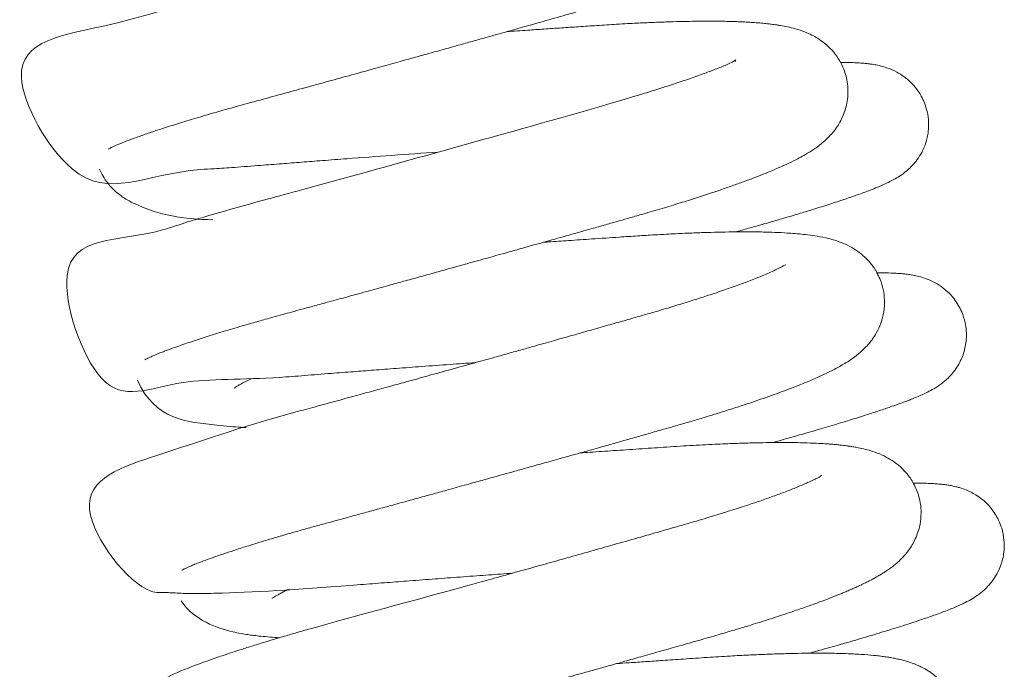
# Model space of a CAD drawing. Header units: inches. Extents: x 0 to 77643, y -44170 to 0.
# Tile 285 of 546: x 75583.16 to 75586.13, y -39675.58 to -39673.61. Entities that reach past the tile are written whole.
import ezdxf

# ---------------------------------------------------------------- set-up
doc = ezdxf.new("R2010")
doc.units = ezdxf.units.IN
doc.header["$MEASUREMENT"] = 0
doc.layers.get('0').update_dxf_attribs({"lineweight": 0})

msp = doc.modelspace()

# ---------------------------------------------------------------- linework, layer by layer
at = {"color": 7, "linetype": 'Continuous'}
for points, knots in [([(75583.42556, -39674.00356), (75583.42555, -39674.00357), (75583.42716, -39674.00259), (75583.436, -39673.99807), (75583.45366, -39673.99016), (75583.47869, -39673.98002), (75583.50989, -39673.96837), (75583.54443, -39673.95624), (75583.58428, -39673.94294), (75583.63003, -39673.92836), (75583.68335, -39673.91206), (75583.7455, -39673.8938), (75583.81601, -39673.87386), (75583.8915, -39673.85339), (75583.96479, -39673.83338), (75584.03377, -39673.81449), (75584.10115, -39673.79597), (75584.17222, -39673.77638), (75584.24214, -39673.75704), (75584.29971, -39673.74107), (75584.34596, -39673.72822), (75584.39045, -39673.71584), (75584.43954, -39673.70215), (75584.4872, -39673.68884), (75584.52882, -39673.67719), (75584.5653, -39673.66696), (75584.59824, -39673.65772), (75584.63773, -39673.64662), (75584.68791, -39673.6325), (75584.75078, -39673.6147), (75584.81552, -39673.59654), (75585.09835, -39673.5133), (75585.44978, -39673.53911), (75585.53254, -39672.92032), (75585.17433, -39672.98771), (75584.81773, -39672.99232), (75584.58963, -39673.00479), (75584.5268, -39673.00868)], [0.4980723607, 0.4980723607, 0.4980723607, 0.4980723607, 0.4981422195, 0.4982640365, 0.4983902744, 0.4985368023, 0.4986636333, 0.4987959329, 0.4989213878, 0.4990618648, 0.4992013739, 0.4993563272, 0.4995290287, 0.4996924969, 0.4998490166, 0.49998489, 0.5001079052, 0.5002453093, 0.5003945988, 0.5005047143, 0.5005690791, 0.5006538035, 0.5007535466, 0.5008436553, 0.5009210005, 0.5009877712, 0.5010499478, 0.5011084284, 0.5012141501, 0.5013398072, 0.5014774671, 0.501604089, 0.5030960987, 0.5041517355, 0.5053215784, 0.5062505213, 0.5065913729, 0.5065913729, 0.5065913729, 0.5065913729]), ([(75585.25162, -39673.07941), (75585.25163, -39673.0794), (75585.25129, -39673.07964), (75585.24875, -39673.08128), (75585.24275, -39673.08473), (75585.23375, -39673.08952), (75585.22105, -39673.09575), (75585.20778, -39673.10182), (75585.19391, -39673.10789), (75585.17841, -39673.11441), (75585.16017, -39673.12174), (75585.13788, -39673.13037), (75585.10888, -39673.14118), (75585.0695, -39673.1551), (75585.02307, -39673.17075), (75584.97337, -39673.18676), (75584.9199, -39673.20329), (75584.86633, -39673.21927), (75584.80774, -39673.23611), (75584.72714, -39673.25918), (75584.62982, -39673.28687), (75584.51734, -39673.31866), (75584.40457, -39673.35034), (75584.28582, -39673.38351), (75584.16689, -39673.41648), (75584.05807, -39673.44662), (75583.77702, -39673.5225), (75583.43673, -39673.64488), (75583.06013, -39673.68267), (75583.35852, -39674.20708), (75583.53875, -39674.07318), (75583.75105, -39674.0631), (75583.81076, -39674.05885), (75583.87895, -39674.05372), (75583.94713, -39674.04826), (75584.00965, -39674.0434), (75584.07542, -39674.03832), (75584.20966, -39674.02811), (75584.32883, -39674.01934), (75584.42189, -39674.01264)], [0.4999601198, 0.4999601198, 0.4999601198, 0.4999601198, 0.4999940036, 0.5000667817, 0.500138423, 0.5002176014, 0.5003080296, 0.5003814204, 0.5004385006, 0.5005134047, 0.5005956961, 0.5006507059, 0.5007622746, 0.5008939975, 0.5010164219, 0.5011568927, 0.5012839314, 0.5014089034, 0.5015296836, 0.5016704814, 0.501919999, 0.5021177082, 0.5023255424, 0.5025618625, 0.5027853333, 0.5029949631, 0.5031844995, 0.5044211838, 0.5055475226, 0.506362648, 0.5076003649, 0.5076948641, 0.5078300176, 0.5079985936, 0.5081278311, 0.5082466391, 0.5083697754, 0.5085085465, 0.509007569, 0.509007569, 0.509007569, 0.509007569]), ([(75583.53573, -39674.64071), (75583.53567, -39674.64075), (75583.53691, -39674.64), (75583.53964, -39674.63855), (75583.54418, -39674.63625), (75583.55182, -39674.63264), (75583.56118, -39674.6285), (75583.57168, -39674.6241), (75583.58194, -39674.61995), (75583.60131, -39674.61238), (75583.63268, -39674.60087), (75583.67713, -39674.58567), (75583.72589, -39674.56989), (75583.77874, -39674.55356), (75583.8304, -39674.53823), (75583.87878, -39674.52431), (75583.9174, -39674.51346), (75583.95074, -39674.50425), (75583.98022, -39674.49624), (75584.01201, -39674.48759), (75584.04982, -39674.47728), (75584.09584, -39674.4647), (75584.15136, -39674.44948), (75584.21134, -39674.433), (75584.26793, -39674.4174), (75584.31838, -39674.40346), (75584.36659, -39674.39012), (75584.41554, -39674.37654), (75584.46366, -39674.36317), (75584.50523, -39674.35159), (75584.54188, -39674.34138), (75584.57337, -39674.33258), (75584.60531, -39674.32366), (75584.64217, -39674.31334), (75584.69645, -39674.29812), (75584.76281, -39674.27947), (75584.83167, -39674.26005), (75584.88772, -39674.2442), (75584.93259, -39674.23147), (75584.97019, -39674.22079), (75585.00588, -39674.21063), (75585.0495, -39674.19817), (75585.09987, -39674.18334), (75585.15387, -39674.16691), (75585.20477, -39674.15088), (75585.24915, -39674.13639), (75585.28994, -39674.12258), (75585.32483, -39674.11033), (75585.35914, -39674.09783), (75585.39058, -39674.08585), (75585.41714, -39674.07526), (75585.44248, -39674.0647), (75585.46926, -39674.05295), (75585.49357, -39674.04143), (75585.51558, -39674.03014), (75585.53606, -39674.01878), (75585.55447, -39674.00745), (75585.57308, -39673.99428), (75585.58815, -39673.98229), (75585.60873, -39673.96301), (75585.6291, -39673.93856), (75585.65055, -39673.89891), (75585.6628, -39673.85323), (75585.66224, -39673.8023), (75585.64982, -39673.76026), (75585.63276, -39673.72847), (75585.61399, -39673.70415), (75585.59205, -39673.68355), (75585.57147, -39673.66916), (75585.55134, -39673.65802), (75585.52899, -39673.64814), (75585.50443, -39673.64017), (75585.48013, -39673.6343), (75585.46154, -39673.6308), (75585.44786, -39673.62864), (75585.43912, -39673.62738), (75585.42889, -39673.62605), (75585.41647, -39673.6246), (75585.3997, -39673.62293), (75585.382, -39673.6215), (75585.36477, -39673.62037), (75585.34855, -39673.61947), (75585.33017, -39673.61865), (75585.31002, -39673.61799), (75585.28983, -39673.61751), (75585.26666, -39673.61718), (75585.23976, -39673.61704), (75585.208, -39673.6172), (75585.17267, -39673.61772), (75585.133, -39673.61867), (75585.09605, -39673.61991), (75585.06644, -39673.6211), (75585.04432, -39673.62208), (75585.02136, -39673.62318), (75584.99368, -39673.62462), (75584.9538, -39673.62687), (75584.90473, -39673.63003), (75584.84895, -39673.63377), (75584.79548, -39673.63737), (75584.7442, -39673.64087), (75584.6993, -39673.64395), (75584.66194, -39673.64654), (75584.64066, -39673.64801), (75584.63018, -39673.64874)], [0.485194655, 0.485194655, 0.485194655, 0.485194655, 0.485258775, 0.4853111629, 0.485361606, 0.4854288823, 0.4855157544, 0.4855652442, 0.4856156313, 0.4856829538, 0.4858485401, 0.4860043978, 0.4861511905, 0.4862964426, 0.4864453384, 0.4865474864, 0.4866451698, 0.486712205, 0.4867707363, 0.4868379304, 0.4869159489, 0.4870079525, 0.487120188, 0.4872490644, 0.4873602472, 0.4874467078, 0.4875368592, 0.4876330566, 0.4877219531, 0.4878064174, 0.487865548, 0.487926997, 0.4879828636, 0.4880447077, 0.4881342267, 0.4882900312, 0.4884243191, 0.4885358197, 0.4886238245, 0.48869705, 0.4887684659, 0.4888485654, 0.488977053, 0.4891018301, 0.4892220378, 0.4893454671, 0.4894420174, 0.4895457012, 0.4896448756, 0.4897498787, 0.4898437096, 0.4899153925, 0.4900232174, 0.4901472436, 0.4902184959, 0.4903056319, 0.4904229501, 0.4904964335, 0.4905642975, 0.4906412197, 0.49075892, 0.4908555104, 0.4909608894, 0.4910704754, 0.4911663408, 0.4912317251, 0.4913008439, 0.4913718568, 0.4914463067, 0.4915028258, 0.4915756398, 0.4916926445, 0.4917892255, 0.4918780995, 0.4919191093, 0.4919574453, 0.491987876, 0.4920319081, 0.4920997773, 0.4921766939, 0.4922231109, 0.4922743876, 0.4923403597, 0.4924033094, 0.4924629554, 0.4925223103, 0.4926053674, 0.4926886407, 0.4927776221, 0.4928777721, 0.492981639, 0.4930389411, 0.4930808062, 0.4931310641, 0.493191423, 0.4932611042, 0.4933857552, 0.4934963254, 0.4935976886, 0.4937009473, 0.4937920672, 0.4938523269, 0.493910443, 0.493910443, 0.493910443, 0.493910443]), ([(75585.32002, -39673.73908), (75585.32446, -39673.72846), (75585.32878, -39673.73616), (75585.25674, -39673.76417), (75585.21833, -39673.77854), (75585.17535, -39673.79366), (75585.12923, -39673.80911), (75585.08275, -39673.82404), (75584.9249, -39673.87285), (75584.6197, -39673.95785), (75584.28446, -39674.05166), (75584.09692, -39674.10312), (75584.00228, -39674.12901), (75583.90697, -39674.15477), (75583.81201, -39674.18077), (75583.72875, -39674.20496), (75583.65352, -39674.22705), (75583.47602, -39674.28949), (75583.21451, -39674.24868), (75583.40403, -39674.80785), (75583.6029, -39674.69201), (75583.85488, -39674.70225), (75584.01859, -39674.68818), (75584.09331, -39674.68243), (75584.16363, -39674.67697), (75584.22918, -39674.67197), (75584.29823, -39674.66675), (75584.37531, -39674.66101), (75584.4555, -39674.65512), (75584.50982, -39674.65119), (75584.53559, -39674.64934)], [0.5124972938, 0.5124972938, 0.5124972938, 0.5124972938, 0.5130298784, 0.513164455, 0.5132937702, 0.5134306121, 0.5135587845, 0.5136821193, 0.5137932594, 0.5147208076, 0.5154629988, 0.5156365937, 0.51581238, 0.5160290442, 0.5162293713, 0.516439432, 0.5166161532, 0.516805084, 0.517967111, 0.5187899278, 0.519708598, 0.5204171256, 0.5205731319, 0.5207354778, 0.5208660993, 0.5209824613, 0.521110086, 0.5212526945, 0.5214077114, 0.521547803, 0.521547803, 0.521547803, 0.521547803]), ([(75585.3223, -39674.25421), (75585.32487, -39674.2535), (75585.34158, -39674.24886), (75585.37047, -39674.24077), (75585.40466, -39674.23106), (75585.43127, -39674.22341), (75585.45901, -39674.21537), (75585.49328, -39674.2053), (75585.53727, -39674.19209), (75585.58439, -39674.17755), (75585.62908, -39674.16322), (75585.66383, -39674.1516), (75585.68967, -39674.1426), (75585.71008, -39674.13524), (75585.73069, -39674.12749), (75585.74992, -39674.11984), (75585.76817, -39674.11205), (75585.78446, -39674.10449), (75585.80039, -39674.09632), (75585.81829, -39674.0857), (75585.83663, -39674.07296), (75585.85702, -39674.05364), (75585.87133, -39674.03666), (75585.88937, -39674.00747), (75585.89761, -39673.98645), (75585.90361, -39673.96033), (75585.90584, -39673.942), (75585.90631, -39673.91891), (75585.90265, -39673.89154), (75585.89447, -39673.86531), (75585.88444, -39673.84422), (75585.87251, -39673.82514), (75585.85511, -39673.80405), (75585.83405, -39673.78566), (75585.80628, -39673.76851), (75585.78503, -39673.75964), (75585.76376, -39673.75304), (75585.75166, -39673.7503), (75585.73828, -39673.74788), (75585.73006, -39673.74664), (75585.71883, -39673.74522), (75585.70789, -39673.74417), (75585.6969, -39673.74336), (75585.68425, -39673.74262), (75585.66649, -39673.74194), (75585.64966, -39673.7417), (75585.63997, -39673.74167), (75585.63898, -39673.74167)], [0.4935850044, 0.4935850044, 0.4935850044, 0.4935850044, 0.4936023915, 0.493698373, 0.4937848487, 0.4938473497, 0.4938950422, 0.4939945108, 0.4941139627, 0.4942601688, 0.4944135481, 0.4945508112, 0.494636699, 0.4947187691, 0.4948091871, 0.4949164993, 0.4950038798, 0.4950944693, 0.4951844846, 0.4952668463, 0.4953634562, 0.4954235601, 0.4954746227, 0.4955238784, 0.4956086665, 0.4956439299, 0.4956734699, 0.4957160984, 0.4957778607, 0.4958325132, 0.4958752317, 0.4959139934, 0.4959665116, 0.4960394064, 0.4960991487, 0.496180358, 0.4962373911, 0.4963189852, 0.4963511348, 0.4963890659, 0.4964353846, 0.4965033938, 0.4965503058, 0.4965870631, 0.4966826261, 0.4967881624, 0.4968001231, 0.4968001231, 0.4968001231, 0.4968001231]), ([(75583.39798, -39674.06435), (75583.39865, -39674.0659), (75583.40629, -39674.0828), (75583.42355, -39674.10963), (75583.45262, -39674.13835), (75583.48016, -39674.15736), (75583.57034, -39674.20218), (75583.65301, -39674.21542), (75583.74092, -39674.21767)], [0.5017929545, 0.5017929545, 0.5017929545, 0.5017929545, 0.5018040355, 0.5019147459, 0.501997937, 0.5021020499, 0.5021896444, 0.5029884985, 0.5029884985, 0.5029884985, 0.5029884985]), ([(75583.64685, -39675.27731), (75583.64685, -39675.27731), (75583.647, -39675.27722), (75583.64682, -39675.27725), (75583.65209, -39675.27449), (75583.65718, -39675.27201), (75583.66376, -39675.26895), (75583.67177, -39675.26543), (75583.68198, -39675.26112), (75583.69637, -39675.2553), (75583.71906, -39675.24663), (75583.7477, -39675.23631), (75583.77913, -39675.22553), (75583.81428, -39675.21395), (75583.85614, -39675.20067), (75583.89642, -39675.1884), (75583.92876, -39675.1788), (75583.95119, -39675.17224), (75583.97596, -39675.16508), (75584.00735, -39675.15616), (75584.04385, -39675.14597), (75584.08161, -39675.13565), (75584.11668, -39675.12612), (75584.15209, -39675.11647), (75584.19, -39675.10611), (75584.23326, -39675.09427), (75584.28029, -39675.08137), (75584.32976, -39675.06776), (75584.3752, -39675.05524), (75584.41807, -39675.0434), (75584.46291, -39675.03099), (75584.51174, -39675.01746), (75584.55654, -39675.00501), (75584.59162, -39674.99526), (75584.6226, -39674.98663), (75584.65633, -39674.97722), (75584.69754, -39674.96571), (75584.74561, -39674.95226), (75584.79518, -39674.93837), (75584.84054, -39674.92563), (75584.87693, -39674.91539), (75584.90626, -39674.90712), (75584.93728, -39674.89837), (75584.97394, -39674.88801), (75585.01637, -39674.876), (75585.06025, -39674.86355), (75585.10313, -39674.85135), (75585.14616, -39674.8391), (75585.18743, -39674.82706), (75585.22519, -39674.81578), (75585.26075, -39674.80492), (75585.2982, -39674.79324), (75585.33637, -39674.78098), (75585.37336, -39674.76873), (75585.40661, -39674.75738), (75585.43791, -39674.74635), (75585.46612, -39674.73605), (75585.49044, -39674.72687), (75585.5116, -39674.71862), (75585.53102, -39674.7108), (75585.55235, -39674.70191), (75585.5769, -39674.69117), (75585.60001, -39674.68035), (75585.62092, -39674.6698), (75585.63687, -39674.66117), (75585.65282, -39674.65193), (75585.67061, -39674.64055), (75585.68494, -39674.63023), (75585.69767, -39674.61988), (75585.7085, -39674.61013), (75585.71862, -39674.59993), (75585.72847, -39674.58849), (75585.73812, -39674.57569), (75585.74915, -39674.55861), (75585.76252, -39674.5302), (75585.77122, -39674.49658), (75585.77349, -39674.46174), (75585.76945, -39674.42833), (75585.76188, -39674.40366), (75585.75432, -39674.38639), (75585.74881, -39674.37607), (75585.74574, -39674.37086), (75585.74037, -39674.36231), (75585.73094, -39674.34933), (75585.71578, -39674.33231), (75585.69601, -39674.31544), (75585.67179, -39674.29983), (75585.64708, -39674.28805), (75585.62398, -39674.27988), (75585.59808, -39674.27277), (75585.57116, -39674.26736), (75585.53438, -39674.26207), (75585.49513, -39674.25839), (75585.45186, -39674.25595), (75585.41074, -39674.25456), (75585.36497, -39674.25391), (75585.30358, -39674.25414), (75585.24076, -39674.25558), (75585.18181, -39674.2578), (75585.1443, -39674.2595), (75585.11038, -39674.26122), (75585.07264, -39674.26332), (75585.02511, -39674.2663), (75584.96241, -39674.27052), (75584.89265, -39674.27521), (75584.82074, -39674.28013), (75584.77145, -39674.28354), (75584.74578, -39674.28533), (75584.74069, -39674.28568)], [0.4723312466, 0.4723312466, 0.4723312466, 0.4723312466, 0.4723606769, 0.4724207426, 0.4724734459, 0.472508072, 0.4725735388, 0.4726404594, 0.4726796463, 0.4727588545, 0.4728745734, 0.4729919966, 0.4730989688, 0.4732069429, 0.473330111, 0.4734708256, 0.4735312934, 0.473578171, 0.4736381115, 0.4737114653, 0.4737998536, 0.4738870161, 0.4739607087, 0.4740251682, 0.4741097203, 0.4741947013, 0.4742869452, 0.4743894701, 0.4744841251, 0.4745490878, 0.4746344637, 0.4747384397, 0.4748240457, 0.4748856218, 0.474934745, 0.4749973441, 0.4750743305, 0.475165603, 0.4752675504, 0.47535464, 0.4754244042, 0.4754770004, 0.475524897, 0.4756058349, 0.4756937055, 0.4757796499, 0.4758742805, 0.475961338, 0.4760543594, 0.4761448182, 0.4762161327, 0.4763013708, 0.4764124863, 0.476500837, 0.4765897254, 0.476682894, 0.4767681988, 0.4768429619, 0.4769118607, 0.4769765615, 0.4770424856, 0.4771411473, 0.4772538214, 0.477328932, 0.4774032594, 0.4774759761, 0.4775539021, 0.4776417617, 0.4776942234, 0.4777335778, 0.4777895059, 0.4778330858, 0.4778674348, 0.477922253, 0.4779995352, 0.4780766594, 0.4781522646, 0.4782184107, 0.478285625, 0.4783113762, 0.4783393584, 0.4783540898, 0.4783752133, 0.4784023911, 0.4784520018, 0.4785255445, 0.4785976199, 0.4786884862, 0.4787876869, 0.4788655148, 0.4790042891, 0.4791207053, 0.4793090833, 0.4794385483, 0.4795574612, 0.4796940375, 0.4798372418, 0.4800527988, 0.4801617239, 0.4802458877, 0.4803046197, 0.4803836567, 0.4804882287, 0.4806014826, 0.4807645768, 0.4808981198, 0.481012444, 0.4810406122, 0.4810406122, 0.4810406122, 0.4810406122]), ([(75585.47279, -39674.35335), (75585.47298, -39674.3535), (75585.47046, -39674.3546), (75585.46213, -39674.35966), (75585.44768, -39674.367), (75585.42966, -39674.3754), (75585.40808, -39674.38475), (75585.37973, -39674.39632), (75585.34176, -39674.41079), (75585.29563, -39674.42726), (75585.24869, -39674.44311), (75585.20166, -39674.45833), (75585.15465, -39674.47298), (75585.11159, -39674.48595), (75585.0722, -39674.49752), (75585.03443, -39674.50836), (75584.99025, -39674.52103), (75584.9411, -39674.53506), (75584.88933, -39674.5498), (75584.84235, -39674.56314), (75584.80522, -39674.57364), (75584.77674, -39674.58169), (75584.74892, -39674.58954), (75584.71679, -39674.59859), (75584.67993, -39674.60896), (75584.63807, -39674.62071), (75584.58793, -39674.63474), (75584.52868, -39674.65128), (75584.46162, -39674.66994), (75584.39415, -39674.68865), (75584.33323, -39674.70548), (75584.28069, -39674.71995), (75584.23077, -39674.73366), (75584.17651, -39674.74852), (75584.1151, -39674.76528), (75584.05271, -39674.78226), (75583.83097, -39674.84186), (75583.60807, -39674.9208), (75583.25821, -39675.02876), (75583.51234, -39675.3514), (75583.59636, -39675.34349), (75583.64648, -39675.34746), (75583.70188, -39675.34749), (75583.85096, -39675.3456), (75584.04898, -39675.3315), (75584.25706, -39675.31522), (75584.32951, -39675.30968), (75584.40259, -39675.30415), (75584.47996, -39675.29839), (75584.55556, -39675.29283), (75584.61136, -39675.28878), (75584.64076, -39675.28666), (75584.64614, -39675.28627)], [0.5251061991, 0.5251061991, 0.5251061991, 0.5251061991, 0.5252009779, 0.5253024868, 0.5254140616, 0.5255229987, 0.5256125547, 0.5257248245, 0.5258757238, 0.5260217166, 0.5261612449, 0.5262743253, 0.5263950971, 0.5265106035, 0.5265779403, 0.5266629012, 0.5267593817, 0.5268609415, 0.5269692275, 0.5270745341, 0.5271410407, 0.5271874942, 0.5272405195, 0.5273020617, 0.5273721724, 0.5274510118, 0.5275396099, 0.5276555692, 0.5277847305, 0.5279168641, 0.5280363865, 0.5281315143, 0.528218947, 0.5283266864, 0.5284515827, 0.52858836, 0.5287135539, 0.5298583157, 0.5307654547, 0.5315843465, 0.5317899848, 0.5319598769, 0.5321600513, 0.5323620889, 0.5333161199, 0.5334596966, 0.5335859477, 0.533730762, 0.533869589, 0.5340131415, 0.5341437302, 0.5341729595, 0.5341729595, 0.5341729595, 0.5341729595]), ([(75585.43376, -39674.89109), (75585.45521, -39674.88515), (75585.5029, -39674.8718), (75585.56795, -39674.85311), (75585.62582, -39674.83598), (75585.67545, -39674.82087), (75585.71858, -39674.80733), (75585.75775, -39674.79456), (75585.79492, -39674.78196), (75585.8267, -39674.77056), (75585.85165, -39674.76099), (75585.87027, -39674.7534), (75585.8865, -39674.74634), (75585.90319, -39674.73844), (75585.92108, -39674.72889), (75585.94151, -39674.71607), (75585.96787, -39674.69464), (75585.99444, -39674.66196), (75586.01314, -39674.62158), (75586.02207, -39674.5766), (75586.01905, -39674.53334), (75586.00558, -39674.49139), (75585.98658, -39674.45936), (75585.96189, -39674.43282), (75585.9381, -39674.41463), (75585.91227, -39674.40076), (75585.89042, -39674.39266), (75585.87102, -39674.38738), (75585.85287, -39674.3839), (75585.83901, -39674.38196), (75585.82267, -39674.38026), (75585.80355, -39674.37888), (75585.77945, -39674.37794), (75585.75915, -39674.37774), (75585.7497, -39674.37775)], [0.4807193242, 0.4807193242, 0.4807193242, 0.4807193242, 0.4808641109, 0.4810492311, 0.4811988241, 0.4813254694, 0.4814747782, 0.481599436, 0.4817242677, 0.4818896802, 0.4819969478, 0.4820774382, 0.4821651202, 0.4822578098, 0.482355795, 0.4824549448, 0.482549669, 0.4826472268, 0.482732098, 0.4828146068, 0.4829148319, 0.4829791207, 0.4830696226, 0.4831313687, 0.4831998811, 0.4832682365, 0.4833425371, 0.483410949, 0.4834905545, 0.4835680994, 0.4836263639, 0.4837015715, 0.4838408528, 0.4839537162, 0.4839537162, 0.4839537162, 0.4839537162]), ([(75583.5131, -39674.70213), (75583.51322, -39674.70241), (75583.56354, -39674.82258), (75583.68267, -39674.83045), (75583.79013, -39674.84246), (75583.82, -39674.84451), (75583.83662, -39674.84544), (75583.84165, -39674.8457)], [0.5142957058, 0.5142957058, 0.5142957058, 0.5142957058, 0.5142977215, 0.5151750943, 0.5153121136, 0.5154198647, 0.5154656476, 0.5154656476, 0.5154656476, 0.5154656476]), ([(75583.80572, -39674.72646), (75583.80572, -39674.72647), (75583.80597, -39674.72627), (75583.80867, -39674.7243), (75583.81577, -39674.71981), (75583.82563, -39674.71413), (75583.83845, -39674.7073), (75583.84973, -39674.70172), (75583.8557, -39674.69886), (75583.85591, -39674.69876)], [0.4898835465, 0.4898835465, 0.4898835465, 0.4898835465, 0.48990644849, 0.4899996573, 0.49007705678, 0.49015764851, 0.49024209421, 0.49032842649, 0.49033154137, 0.49033154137, 0.49033154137, 0.49033154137]), ([(75583.75722, -39675.91434), (75583.75725, -39675.91432), (75583.75804, -39675.91384), (75583.76205, -39675.91169), (75583.77151, -39675.90712), (75583.78365, -39675.90174), (75583.79965, -39675.89513), (75583.81877, -39675.88764), (75583.84407, -39675.87828), (75583.87291, -39675.86817), (75583.9008, -39675.85878), (75583.92911, -39675.84953), (75583.96048, -39675.83959), (75583.99512, -39675.82892), (75584.03274, -39675.81764), (75584.07526, -39675.80521), (75584.11972, -39675.79256), (75584.1619, -39675.78083), (75584.19965, -39675.77055), (75584.2395, -39675.75972), (75584.28511, -39675.74727), (75584.33771, -39675.73288), (75584.39504, -39675.71715), (75584.45385, -39675.70097), (75584.50781, -39675.68608), (75584.55353, -39675.67344), (75584.59201, -39675.66278), (75584.62585, -39675.6534), (75584.66023, -39675.64385), (75584.70067, -39675.63261), (75584.74595, -39675.61999), (75584.78969, -39675.60779), (75584.82717, -39675.59731), (75584.86207, -39675.58754), (75584.89839, -39675.57736), (75584.94086, -39675.56544), (75584.987, -39675.55246), (75585.03846, -39675.53795), (75585.09386, -39675.5223), (75585.1548, -39675.50504), (75585.20719, -39675.49013), (75585.24783, -39675.47856), (75585.2748, -39675.47075), (75585.29791, -39675.46397), (75585.31752, -39675.45815), (75585.3361, -39675.45257), (75585.35733, -39675.44613), (75585.39392, -39675.43486), (75585.44355, -39675.4191), (75585.49595, -39675.40166), (75585.53999, -39675.38633), (75585.57563, -39675.3734), (75585.60671, -39675.36164), (75585.62965, -39675.35257), (75585.64633, -39675.34575), (75585.65962, -39675.34019), (75585.67274, -39675.33454), (75585.68563, -39675.32881), (75585.69704, -39675.32359), (75585.70668, -39675.31903), (75585.71448, -39675.31524), (75585.72286, -39675.31107), (75585.73095, -39675.30693), (75585.74261, -39675.30074), (75585.75476, -39675.29388), (75585.76525, -39675.28763), (75585.77766, -39675.27969), (75585.78681, -39675.27342), (75585.79862, -39675.26468), (75585.80948, -39675.25569), (75585.81771, -39675.2483), (75585.828, -39675.23799), (75585.83597, -39675.22912), (75585.84653, -39675.21577), (75585.86014, -39675.19496), (75585.87362, -39675.16612), (75585.88207, -39675.1311), (75585.8842, -39675.09104), (75585.87702, -39675.0502), (75585.85992, -39675.01125), (75585.83743, -39674.98028), (75585.81381, -39674.95788), (75585.78968, -39674.94099), (75585.7623, -39674.92684), (75585.73841, -39674.91802), (75585.71483, -39674.91131), (75585.6962, -39674.90721), (75585.68042, -39674.90432), (75585.66854, -39674.90244), (75585.65865, -39674.90104), (75585.64788, -39674.89967), (75585.63681, -39674.8984), (75585.6238, -39674.8971), (75585.60996, -39674.89592), (75585.59768, -39674.89501), (75585.5811, -39674.89394), (75585.55527, -39674.89261), (75585.51432, -39674.8913), (75585.46599, -39674.89081), (75585.4164, -39674.89118), (75585.37047, -39674.89208), (75585.31877, -39674.89366), (75585.25656, -39674.89625), (75585.18429, -39674.90008), (75585.10741, -39674.90513), (75585.03017, -39674.91032), (75584.95576, -39674.91538), (75584.89572, -39674.91952), (75584.86164, -39674.92189), (75584.85141, -39674.9226)], [0.4594624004, 0.4594624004, 0.4594624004, 0.4594624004, 0.4595060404, 0.4595943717, 0.4596725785, 0.4597858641, 0.4598544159, 0.459946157, 0.4600680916, 0.4601771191, 0.4602661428, 0.4603505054, 0.4604440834, 0.4605429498, 0.4606377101, 0.4607386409, 0.4608595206, 0.4609520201, 0.4610243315, 0.4611071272, 0.4612069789, 0.4613087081, 0.4614268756, 0.4615480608, 0.461651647, 0.4617367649, 0.461808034, 0.4618690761, 0.4619271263, 0.4620009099, 0.4620954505, 0.4621803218, 0.4622457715, 0.4623058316, 0.4623768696, 0.462451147, 0.462547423, 0.4626417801, 0.4627503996, 0.4628749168, 0.4630098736, 0.4630761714, 0.463134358, 0.4631851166, 0.463228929, 0.4632658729, 0.463311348, 0.4633751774, 0.4635236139, 0.4636746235, 0.4637864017, 0.4638926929, 0.4639915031, 0.4640803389, 0.4641228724, 0.4641660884, 0.464223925, 0.4642684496, 0.4643151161, 0.4643599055, 0.4643879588, 0.4644109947, 0.4644545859, 0.4645059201, 0.4645686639, 0.4646210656, 0.4646603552, 0.4647190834, 0.4647764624, 0.4648250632, 0.4648690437, 0.464900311, 0.4649427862, 0.4649948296, 0.4650407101, 0.4651386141, 0.4652140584, 0.4652842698, 0.4653819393, 0.4654713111, 0.465550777, 0.465632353, 0.4657098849, 0.4657928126, 0.4658993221, 0.4659866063, 0.4660773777, 0.4661309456, 0.4661787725, 0.4662223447, 0.4662562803, 0.4662943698, 0.4663508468, 0.4664026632, 0.4664446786, 0.466480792, 0.4665736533, 0.466699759, 0.4668674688, 0.4669836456, 0.4670941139, 0.4672138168, 0.4673546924, 0.4675180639, 0.4676819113, 0.4678296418, 0.4679782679, 0.4681111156, 0.4681677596, 0.4681677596, 0.4681677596, 0.4681677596]), ([(75585.58305, -39674.9905), (75585.58305, -39674.99048), (75585.58191, -39674.99102), (75585.57869, -39674.99311), (75585.57143, -39674.99716), (75585.55917, -39675.00345), (75585.54536, -39675.00996), (75585.52679, -39675.01821), (75585.50246, -39675.02839), (75585.46949, -39675.04127), (75585.4315, -39675.05523), (75585.39139, -39675.06923), (75585.34702, -39675.08406), (75585.30381, -39675.09791), (75585.26527, -39675.10984), (75585.23407, -39675.11929), (75585.20147, -39675.12899), (75585.16193, -39675.14046), (75585.11587, -39675.15364), (75585.06682, -39675.16767), (75585.00893, -39675.18417), (75584.94558, -39675.20215), (75584.87372, -39675.22247), (75584.80548, -39675.24168), (75584.72849, -39675.26329), (75584.65246, -39675.28454), (75584.57843, -39675.30513), (75584.36377, -39675.36474), (75584.15458, -39675.42022), (75583.98475, -39675.46862), (75583.944, -39675.48054), (75583.90477, -39675.49226), (75583.86763, -39675.50364), (75583.83214, -39675.51483), (75583.80157, -39675.52475), (75583.77611, -39675.53322), (75583.68235, -39675.56543), (75583.61891, -39675.58886), (75583.55634, -39675.62887), (75583.53455, -39675.64595), (75583.51168, -39675.66875), (75583.48827, -39675.70372), (75583.47299, -39675.74449), (75583.45728, -39675.88805), (75583.67152, -39676.00348), (75583.7441, -39675.98336), (75583.83187, -39675.98434), (75583.86986, -39675.98354), (75583.90916, -39675.98247), (75583.95281, -39675.98079), (75583.995, -39675.97878), (75584.03354, -39675.97668), (75584.06854, -39675.9746), (75584.10683, -39675.97212), (75584.14485, -39675.96947), (75584.17753, -39675.96705), (75584.32047, -39675.95596), (75584.48177, -39675.94331), (75584.64626, -39675.93122), (75584.67985, -39675.92877), (75584.71625, -39675.92612), (75584.74225, -39675.92425), (75584.75598, -39675.92326)], [0.5377315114, 0.5377315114, 0.5377315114, 0.5377315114, 0.5377849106, 0.5378816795, 0.5379584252, 0.5380422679, 0.5381389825, 0.5382092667, 0.5383263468, 0.5384593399, 0.5385832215, 0.5387069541, 0.538822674, 0.5389563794, 0.5390421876, 0.5391058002, 0.5391787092, 0.5392671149, 0.5393701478, 0.5394769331, 0.5395754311, 0.5397250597, 0.5398552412, 0.5399951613, 0.5401170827, 0.5402922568, 0.5404233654, 0.5405334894, 0.5415050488, 0.5416141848, 0.5417191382, 0.5418009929, 0.5419108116, 0.5420125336, 0.5420971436, 0.5421787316, 0.5422474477, 0.5429874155, 0.5430922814, 0.5431777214, 0.5432796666, 0.5433744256, 0.5434685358, 0.5435547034, 0.5442139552, 0.5448084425, 0.5449353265, 0.5450426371, 0.5451496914, 0.5452667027, 0.5453902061, 0.5454666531, 0.5455443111, 0.5456345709, 0.5457259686, 0.5457938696, 0.5458436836, 0.5466268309, 0.5466865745, 0.5467433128, 0.5468099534, 0.5468846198, 0.5468846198, 0.5468846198, 0.5468846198]), ([(75585.54503, -39675.52803), (75585.55181, -39675.52616), (75585.57019, -39675.52105), (75585.59857, -39675.5131), (75585.62749, -39675.5049), (75585.65024, -39675.49838), (75585.6688, -39675.49302), (75585.68716, -39675.48769), (75585.72276, -39675.47724), (75585.77187, -39675.46251), (75585.83174, -39675.44386), (75585.8835, -39675.42692), (75585.929, -39675.41111), (75585.96719, -39675.39678), (75585.99551, -39675.38496), (75586.01843, -39675.37407), (75586.03594, -39675.36476), (75586.05748, -39675.35089), (75586.08014, -39675.33232), (75586.1018, -39675.30686), (75586.11718, -39675.28063), (75586.12676, -39675.25641), (75586.13225, -39675.23335), (75586.13495, -39675.2107), (75586.13454, -39675.18266), (75586.12873, -39675.15299), (75586.11862, -39675.12703), (75586.1069, -39675.1057), (75586.0922, -39675.08555), (75586.07313, -39675.06651), (75586.05491, -39675.05275), (75586.03435, -39675.04083), (75586.01854, -39675.03378), (75586.00166, -39675.02789), (75585.98918, -39675.02457), (75585.97872, -39675.02219), (75585.96734, -39675.02006), (75585.95446, -39675.0182), (75585.94041, -39675.01665), (75585.92536, -39675.01547), (75585.91128, -39675.01473), (75585.89697, -39675.01422), (75585.88072, -39675.01387), (75585.86718, -39675.01382), (75585.85947, -39675.01385)], [0.4678519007, 0.4678519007, 0.4678519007, 0.4678519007, 0.4678975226, 0.4679766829, 0.4680487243, 0.4681039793, 0.4681433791, 0.4681874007, 0.4682436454, 0.4684206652, 0.4685925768, 0.4687884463, 0.4689528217, 0.4691286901, 0.4693083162, 0.469394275, 0.4695080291, 0.469601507, 0.4696889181, 0.4697646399, 0.4698196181, 0.4698792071, 0.469920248, 0.469959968, 0.4700119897, 0.4700825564, 0.470133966, 0.4701734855, 0.4702254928, 0.4702843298, 0.4703377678, 0.4703805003, 0.4704364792, 0.470502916, 0.4705432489, 0.4705768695, 0.4706300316, 0.4706908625, 0.4707547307, 0.4708302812, 0.470903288, 0.4709481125, 0.4710223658, 0.4711132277, 0.4711132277, 0.4711132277, 0.4711132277]), ([(75583.92006, -39675.36255), (75583.92006, -39675.36255), (75583.92064, -39675.3621), (75583.92378, -39675.3599), (75583.92982, -39675.35609), (75583.9382, -39675.35122), (75583.94863, -39675.34557), (75583.96011, -39675.33974), (75583.96831, -39675.33577), (75583.97221, -39675.33392)], [0.47702495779, 0.47702495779, 0.47702495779, 0.47702495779, 0.4770725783, 0.4771457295, 0.47721553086, 0.47728486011, 0.47735935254, 0.47742723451, 0.47748396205, 0.47748396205, 0.47748396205, 0.47748396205]), ([(75583.64485, -39675.37002), (75583.68548, -39675.42844), (75583.76578, -39675.45694), (75583.82412, -39675.46822), (75583.8456, -39675.47168), (75583.86492, -39675.47427), (75583.88823, -39675.47689), (75583.91356, -39675.47914), (75583.93301, -39675.48047), (75583.94246, -39675.48104)], [0.5270425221, 0.5270425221, 0.5270425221, 0.5270425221, 0.5275794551, 0.5276776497, 0.5277547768, 0.5278215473, 0.5278955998, 0.5279932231, 0.5280810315, 0.5280810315, 0.5280810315, 0.5280810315]), ([(75583.86776, -39676.55128), (75583.86772, -39676.55131), (75583.87091, -39676.54941), (75583.88462, -39676.54279), (75583.90691, -39676.53329), (75583.93427, -39676.52265), (75583.96766, -39676.51055), (75584.00474, -39676.49784), (75584.04769, -39676.48383), (75584.0955, -39676.46891), (75584.14719, -39676.45338), (75584.1972, -39676.43887), (75584.24625, -39676.42502), (75584.29551, -39676.41144), (75584.35197, -39676.39614), (75584.4092, -39676.3805), (75584.46646, -39676.36482), (75584.52216, -39676.34953), (75584.57655, -39676.33455), (75584.62493, -39676.3212), (75584.66675, -39676.30963), (75584.70621, -39676.2987), (75584.7446, -39676.28806), (75584.7822, -39676.27761), (75584.82058, -39676.26693), (75584.86166, -39676.25548), (75584.90908, -39676.24225), (75584.95826, -39676.2285), (75585.00911, -39676.21425), (75585.05442, -39676.20153), (75585.094, -39676.19039), (75585.1255, -39676.18151), (75585.15256, -39676.17388), (75585.1791, -39676.16638), (75585.21346, -39676.15667), (75585.25492, -39676.14492), (75585.30659, -39676.13023), (75585.36305, -39676.11421), (75585.41979, -39676.09763), (75585.47132, -39676.08206), (75585.51784, -39676.06758), (75585.55804, -39676.05466), (75585.59679, -39676.04181), (75585.63134, -39676.03), (75585.66588, -39676.01775), (75585.69765, -39676.00604), (75585.72838, -39675.99424), (75585.75751, -39675.98251), (75585.78297, -39675.97167), (75585.8021, -39675.96308), (75585.81761, -39675.9558), (75585.8309, -39675.94931), (75585.84394, -39675.9426), (75585.85622, -39675.93598), (75585.8707, -39675.92769), (75585.88294, -39675.92009), (75585.89586, -39675.91142), (75585.90755, -39675.90287), (75585.92088, -39675.89204), (75585.93643, -39675.87756), (75585.95214, -39675.85969), (75585.96612, -39675.83933), (75585.97721, -39675.81821), (75585.98558, -39675.79641), (75585.99162, -39675.77145), (75585.99446, -39675.74253), (75585.99212, -39675.70926), (75585.98344, -39675.67763), (75585.97248, -39675.65389), (75585.96129, -39675.63559), (75585.94948, -39675.62011), (75585.93608, -39675.60572), (75585.91817, -39675.5903), (75585.90011, -39675.57817), (75585.88335, -39675.56917), (75585.86949, -39675.56287), (75585.8556, -39675.5574), (75585.83863, -39675.55194), (75585.82379, -39675.548), (75585.80928, -39675.5447), (75585.79531, -39675.54201), (75585.78079, -39675.53961), (75585.76583, -39675.53748), (75585.74204, -39675.53468), (75585.71733, -39675.53251), (75585.69026, -39675.53078), (75585.66768, -39675.52969), (75585.63777, -39675.52862), (75585.59591, -39675.52783), (75585.54768, -39675.52787), (75585.50072, -39675.52858), (75585.45775, -39675.52967), (75585.41056, -39675.53134), (75585.35966, -39675.5336), (75585.30206, -39675.53665), (75585.23669, -39675.5408), (75585.16839, -39675.5454), (75585.10574, -39675.54963), (75585.05084, -39675.55339), (75585.00414, -39675.55661), (75584.9747, -39675.55865), (75584.9618, -39675.55955)], [0.44659271, 0.44659271, 0.44659271, 0.44659271, 0.4467121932, 0.4468388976, 0.4469702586, 0.4471181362, 0.4472420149, 0.4473712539, 0.4475092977, 0.4476457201, 0.4477789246, 0.4479150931, 0.4480130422, 0.4481213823, 0.4482437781, 0.4483753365, 0.4484756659, 0.4485894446, 0.4487046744, 0.4487914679, 0.4488666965, 0.4489424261, 0.4490144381, 0.4490824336, 0.4491530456, 0.4492291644, 0.4493122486, 0.4494184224, 0.4495052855, 0.4495994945, 0.4496764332, 0.4497328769, 0.4497821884, 0.4498346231, 0.4498893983, 0.449986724, 0.4500850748, 0.4502083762, 0.4503439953, 0.450457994, 0.4505613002, 0.4506756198, 0.4507581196, 0.4508625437, 0.4509590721, 0.4510552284, 0.451151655, 0.4512553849, 0.451354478, 0.4514323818, 0.4514795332, 0.4515425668, 0.4516011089, 0.4516496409, 0.4517147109, 0.4517875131, 0.4518355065, 0.4518974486, 0.451953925, 0.4520247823, 0.4521043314, 0.4521700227, 0.4522212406, 0.452276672, 0.4523300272, 0.45238863, 0.4524609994, 0.4525372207, 0.4525909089, 0.4526290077, 0.452669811, 0.4527197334, 0.4527758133, 0.452842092, 0.4528998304, 0.4529397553, 0.4530001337, 0.4530661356, 0.4531243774, 0.4531854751, 0.4532444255, 0.453296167, 0.4533617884, 0.4534306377, 0.4535572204, 0.4536396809, 0.4537077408, 0.4537795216, 0.4539217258, 0.4540795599, 0.4541735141, 0.4542823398, 0.4543959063, 0.4545046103, 0.4546252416, 0.4547691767, 0.4549131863, 0.4550358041, 0.455134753, 0.4552271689, 0.455298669, 0.455298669, 0.455298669, 0.455298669])]:
    msp.add_open_spline(points, degree=3, knots=knots, dxfattribs=at)

doc.saveas('drawing.dxf')
